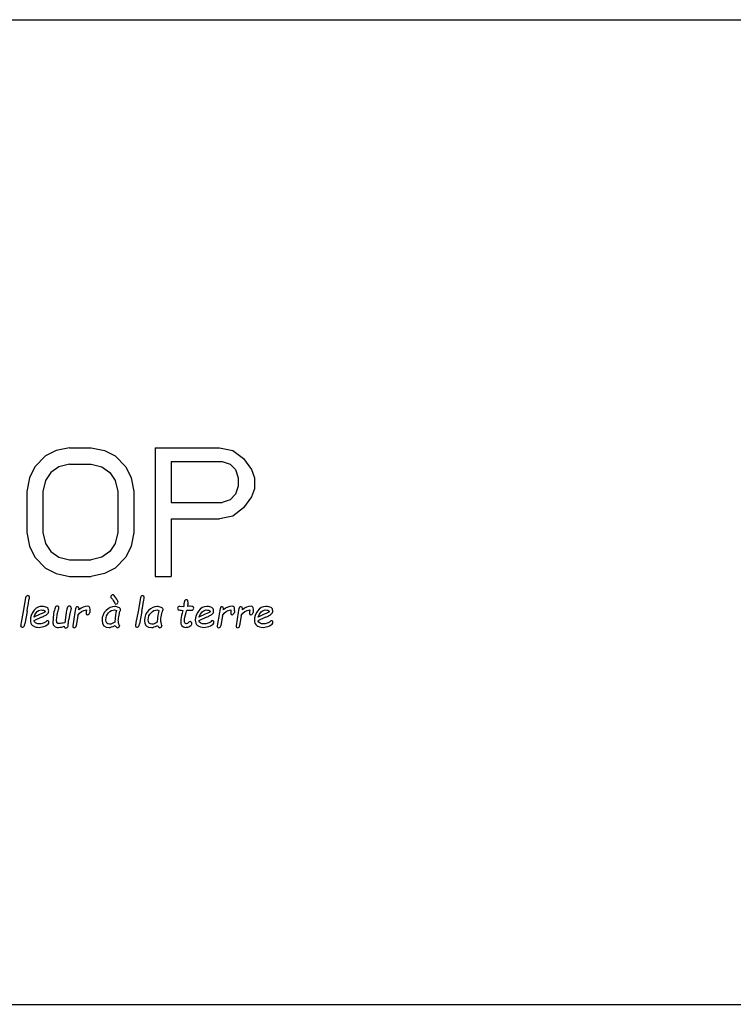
# Model space of a CAD drawing. Header units: millimetres. Extents: x 0 to 297, y 0 to 210.
# Tile 308 of 455: x 150 to 159, y 148 to 161. Entities that reach past the tile are written whole.
import ezdxf

# ---------------------------------------------------------------- set-up
doc = ezdxf.new("R2010")
doc.units = ezdxf.units.MM
doc.header["$LTSCALE"] = 16.335
doc.layers.get('0').update_dxf_attribs({"linetype": 'CONTINUOUS'})
doc.layers.add('08_SURFACES', color=7, linetype='CONTINUOUS')
doc.layers.add('AXES_REF', color=7, linetype='CONTINUOUS')

msp = doc.modelspace()

# ---------------------------------------------------------------- linework, layer by layer
at = {"color": 7, "linetype": 'Continuous'}
msp.add_line((149.55, 161.41), (159.63, 161.41), dxfattribs=at)
at = {"layer": '08_SURFACES', "color": 7, "linetype": 'Continuous'}
for p, q in [((150.351, 155.586), (150.169, 155.549)), ((150.351, 155.586), (150.643, 155.586)), ((150.643, 155.586), (150.825, 155.549)), ((151.518, 155.586), (152.393, 155.586)), ((151.518, 155.586), (151.518, 153.836)), ((152.393, 155.586), (152.575, 155.549)), ((150.023, 155.475), (149.877, 155.326)), ((150.169, 155.549), (150.023, 155.475)), ((150.825, 155.549), (150.971, 155.475)), ((150.971, 155.475), (151.117, 155.326)), ((152.575, 155.549), (152.721, 155.438)), ((152.721, 155.438), (152.83, 155.289)), ((149.877, 155.326), (149.804, 155.177)), ((150.205, 155.326), (150.096, 155.251)), ((150.351, 155.363), (150.205, 155.326)), ((150.351, 155.363), (150.643, 155.363)), ((150.643, 155.363), (150.789, 155.326)), ((150.789, 155.326), (150.898, 155.251)), ((151.117, 155.326), (151.19, 155.177)), ((151.736, 155.4), (152.429, 155.4)), ((151.736, 155.4), (151.736, 154.842)), ((152.429, 155.4), (152.539, 155.363)), ((152.539, 155.363), (152.611, 155.289)), ((152.611, 155.289), (152.648, 155.177)), ((152.83, 155.289), (152.867, 155.177)), ((149.804, 155.177), (149.768, 154.991)), ((150.096, 155.251), (150.023, 155.14)), ((150.898, 155.251), (150.971, 155.14)), ((151.19, 155.177), (151.226, 154.991)), ((152.648, 155.177), (152.648, 155.065)), ((152.867, 155.177), (152.867, 155.028)), ((150.023, 155.14), (149.986, 154.991)), ((150.971, 155.14), (151.007, 154.991)), ((152.648, 155.065), (152.611, 154.953)), ((152.867, 155.028), (152.83, 154.916)), ((149.768, 154.991), (149.768, 154.432)), ((149.986, 154.991), (149.986, 154.432)), ((151.007, 154.991), (151.007, 154.432)), ((151.226, 154.991), (151.226, 154.432)), ((152.611, 154.953), (152.539, 154.879)), ((152.83, 154.916), (152.721, 154.767)), ((151.736, 154.842), (152.429, 154.842)), ((152.539, 154.879), (152.429, 154.842)), ((152.721, 154.767), (152.575, 154.656)), ((151.736, 154.618), (152.393, 154.618)), ((151.736, 154.618), (151.736, 153.836)), ((152.575, 154.656), (152.393, 154.618)), ((149.768, 154.432), (149.804, 154.246)), ((149.986, 154.432), (150.023, 154.283)), ((151.007, 154.432), (150.971, 154.283)), ((151.226, 154.432), (151.19, 154.246)), ((149.804, 154.246), (149.877, 154.097)), ((150.023, 154.283), (150.096, 154.172)), ((150.971, 154.283), (150.898, 154.172)), ((151.19, 154.246), (151.117, 154.097)), ((149.877, 154.097), (150.023, 153.948)), ((150.096, 154.172), (150.205, 154.097)), ((150.205, 154.097), (150.351, 154.06)), ((150.789, 154.097), (150.643, 154.06)), ((150.898, 154.172), (150.789, 154.097)), ((151.117, 154.097), (150.971, 153.948)), ((150.023, 153.948), (150.169, 153.874)), ((150.351, 154.06), (150.643, 154.06)), ((150.971, 153.948), (150.825, 153.874)), ((150.169, 153.874), (150.351, 153.836)), ((150.351, 153.836), (150.643, 153.836)), ((150.825, 153.874), (150.643, 153.836)), ((151.518, 153.836), (151.736, 153.836)), ((149.753, 153.544), (149.721, 153.359)), ((151.316, 153.544), (151.284, 153.359)), ((150.946, 153.509), (150.966, 153.471)), ((151.851, 153.429), (151.905, 153.425)), ((151.914, 153.492), (151.909, 153.46)), ((151.962, 153.456), (151.957, 153.425)), ((149.721, 153.359), (149.692, 153.209)), ((149.772, 153.359), (149.74, 153.188)), ((149.969, 153.28), (149.863, 153.232)), ((149.951, 153.319), (149.866, 153.28)), ((150.3, 153.309), (150.285, 153.205)), ((150.351, 153.306), (150.342, 153.25)), ((150.371, 153.405), (150.351, 153.306)), ((150.423, 153.345), (150.394, 153.163)), ((150.464, 153.305), (150.442, 153.163)), ((150.577, 153.346), (150.576, 153.332)), ((150.58, 153.379), (150.578, 153.358)), ((150.628, 153.365), (150.626, 153.346)), ((151.284, 153.359), (151.255, 153.209)), ((151.335, 153.359), (151.303, 153.188)), ((151.986, 153.377), (152.011, 153.376)), ((152.216, 153.28), (152.109, 153.232)), ((152.197, 153.319), (152.112, 153.28)), ((152.392, 153.345), (152.363, 153.163)), ((152.433, 153.305), (152.411, 153.163)), ((152.546, 153.346), (152.545, 153.332)), ((152.549, 153.379), (152.547, 153.358)), ((152.597, 153.365), (152.595, 153.346)), ((152.648, 153.345), (152.619, 153.163)), ((152.689, 153.305), (152.667, 153.163)), ((152.802, 153.346), (152.801, 153.332)), ((152.805, 153.379), (152.803, 153.358)), ((152.853, 153.365), (152.851, 153.346)), ((153.02, 153.28), (152.913, 153.232)), ((153.002, 153.319), (152.917, 153.28)), ((151.029, 153.165), (151.03, 153.161)), ((151.607, 153.165), (151.608, 153.161))]:
    msp.add_line(p, q, dxfattribs=at)
for points in [[(149.764, 153.568), (149.758, 153.564), (149.755, 153.556), (149.753, 153.544)], [(149.783, 153.573), (149.776, 153.573), (149.769, 153.571), (149.764, 153.568)], [(149.779, 153.403), (149.796, 153.496), (149.805, 153.547), (149.805, 153.554)], [(149.805, 153.554), (149.805, 153.567), (149.798, 153.573), (149.783, 153.573)], [(150.921, 153.577), (150.915, 153.571), (150.912, 153.565), (150.912, 153.558)], [(150.912, 153.558), (150.912, 153.552), (150.914, 153.547), (150.919, 153.542)], [(150.919, 153.542), (150.93, 153.532), (150.939, 153.521), (150.946, 153.509)], [(150.939, 153.585), (150.933, 153.585), (150.926, 153.582), (150.921, 153.577)], [(150.983, 153.544), (150.964, 153.572), (150.949, 153.585), (150.939, 153.585)], [(151.012, 153.486), (151.012, 153.498), (151.002, 153.517), (150.983, 153.544)], [(151.327, 153.568), (151.321, 153.564), (151.318, 153.556), (151.316, 153.544)], [(151.346, 153.573), (151.339, 153.573), (151.332, 153.571), (151.327, 153.568)], [(151.342, 153.403), (151.359, 153.496), (151.368, 153.547), (151.368, 153.554)], [(151.368, 153.554), (151.368, 153.567), (151.36, 153.573), (151.346, 153.573)], [(149.973, 153.426), (149.944, 153.426), (149.918, 153.418), (149.896, 153.401)], [(150.043, 153.41), (150.027, 153.421), (150.003, 153.426), (149.973, 153.426)], [(150.067, 153.367), (150.067, 153.386), (150.059, 153.4), (150.043, 153.41)], [(150.163, 153.425), (150.158, 153.42), (150.152, 153.403), (150.144, 153.374)], [(150.183, 153.432), (150.175, 153.432), (150.168, 153.429), (150.163, 153.425)], [(150.199, 153.426), (150.195, 153.43), (150.19, 153.432), (150.183, 153.432)], [(150.195, 153.368), (150.202, 153.391), (150.206, 153.406), (150.206, 153.411)], [(150.206, 153.411), (150.206, 153.417), (150.204, 153.422), (150.199, 153.426)], [(150.328, 153.422), (150.322, 153.416), (150.316, 153.398), (150.31, 153.368)], [(150.35, 153.43), (150.341, 153.43), (150.334, 153.427), (150.328, 153.422)], [(150.367, 153.423), (150.363, 153.428), (150.357, 153.43), (150.35, 153.43)], [(150.371, 153.405), (150.372, 153.412), (150.371, 153.418), (150.367, 153.423)], [(150.439, 153.415), (150.435, 153.41), (150.429, 153.387), (150.423, 153.345)], [(150.459, 153.423), (150.45, 153.423), (150.443, 153.421), (150.439, 153.415)], [(150.48, 153.394), (150.48, 153.413), (150.473, 153.423), (150.459, 153.423)], [(150.597, 153.429), (150.556, 153.429), (150.516, 153.412), (150.478, 153.38)], [(150.63, 153.388), (150.63, 153.415), (150.619, 153.429), (150.597, 153.429)], [(150.967, 153.426), (150.924, 153.426), (150.884, 153.408), (150.848, 153.372)], [(150.966, 153.471), (150.97, 153.463), (150.975, 153.459), (150.983, 153.459)], [(151.019, 153.413), (151.001, 153.421), (150.984, 153.426), (150.967, 153.426)], [(150.983, 153.459), (150.99, 153.459), (150.997, 153.462), (151.003, 153.468)], [(151.003, 153.468), (151.008, 153.473), (151.012, 153.479), (151.012, 153.486)], [(151.046, 153.383), (151.046, 153.394), (151.037, 153.404), (151.019, 153.413)], [(151.546, 153.426), (151.502, 153.426), (151.462, 153.408), (151.426, 153.372)], [(151.598, 153.413), (151.58, 153.421), (151.562, 153.426), (151.546, 153.426)], [(151.625, 153.383), (151.625, 153.394), (151.616, 153.404), (151.598, 153.413)], [(151.83, 153.421), (151.825, 153.416), (151.822, 153.41), (151.822, 153.402)], [(151.851, 153.429), (151.842, 153.429), (151.835, 153.427), (151.83, 153.421)], [(151.907, 153.44), (151.907, 153.434), (151.906, 153.429), (151.905, 153.425)], [(151.909, 153.46), (151.908, 153.453), (151.908, 153.446), (151.907, 153.44)], [(151.924, 153.51), (151.918, 153.505), (151.915, 153.499), (151.914, 153.492)], [(151.943, 153.518), (151.935, 153.518), (151.929, 153.515), (151.924, 153.51)], [(151.965, 153.482), (151.965, 153.506), (151.958, 153.518), (151.943, 153.518)], [(151.994, 153.429), (151.992, 153.429), (151.98, 153.428), (151.957, 153.425)], [(151.962, 153.456), (151.964, 153.467), (151.965, 153.476), (151.965, 153.482)], [(152.031, 153.424), (152.024, 153.427), (152.012, 153.429), (151.994, 153.429)], [(152.041, 153.404), (152.041, 153.414), (152.038, 153.42), (152.031, 153.424)], [(152.219, 153.426), (152.173, 153.426), (152.136, 153.405), (152.107, 153.364)], [(152.289, 153.41), (152.273, 153.421), (152.25, 153.426), (152.219, 153.426)], [(152.313, 153.367), (152.313, 153.386), (152.305, 153.4), (152.289, 153.41)], [(152.408, 153.415), (152.403, 153.41), (152.398, 153.387), (152.392, 153.345)], [(152.428, 153.423), (152.419, 153.423), (152.412, 153.421), (152.408, 153.415)], [(152.449, 153.394), (152.449, 153.413), (152.442, 153.423), (152.428, 153.423)], [(152.566, 153.429), (152.525, 153.429), (152.485, 153.412), (152.447, 153.38)], [(152.599, 153.388), (152.599, 153.415), (152.588, 153.429), (152.566, 153.429)], [(152.664, 153.415), (152.66, 153.41), (152.654, 153.387), (152.648, 153.345)], [(152.684, 153.423), (152.675, 153.423), (152.668, 153.421), (152.664, 153.415)], [(152.705, 153.394), (152.705, 153.413), (152.698, 153.423), (152.684, 153.423)], [(152.822, 153.429), (152.781, 153.429), (152.741, 153.412), (152.704, 153.38)], [(152.855, 153.388), (152.855, 153.415), (152.844, 153.429), (152.822, 153.429)], [(153.024, 153.426), (152.977, 153.426), (152.94, 153.405), (152.911, 153.364)], [(153.094, 153.41), (153.077, 153.421), (153.054, 153.426), (153.024, 153.426)], [(153.118, 153.367), (153.118, 153.386), (153.11, 153.4), (153.094, 153.41)], [(149.772, 153.359), (149.774, 153.372), (149.776, 153.387), (149.779, 153.403)], [(149.86, 153.364), (149.831, 153.323), (149.817, 153.282), (149.817, 153.239)], [(149.896, 153.401), (149.883, 153.392), (149.871, 153.38), (149.86, 153.364)], [(149.866, 153.28), (149.875, 153.305), (149.885, 153.324), (149.896, 153.34)], [(149.896, 153.34), (149.916, 153.366), (149.939, 153.379), (149.966, 153.379)], [(150.025, 153.358), (150.011, 153.348), (149.987, 153.335), (149.951, 153.319)], [(149.966, 153.379), (149.992, 153.379), (150.012, 153.372), (150.025, 153.358)], [(149.969, 153.28), (149.989, 153.288), (150.005, 153.296), (150.017, 153.302)], [(150.017, 153.302), (150.029, 153.308), (150.041, 153.316), (150.051, 153.327)], [(150.051, 153.327), (150.062, 153.338), (150.067, 153.351), (150.067, 153.367)], [(150.129, 153.286), (150.126, 153.256), (150.125, 153.228), (150.125, 153.203)], [(150.144, 153.374), (150.136, 153.346), (150.131, 153.316), (150.129, 153.286)], [(150.175, 153.229), (150.175, 153.249), (150.177, 153.273), (150.181, 153.3)], [(150.181, 153.3), (150.185, 153.327), (150.19, 153.349), (150.195, 153.368)], [(150.31, 153.368), (150.305, 153.337), (150.301, 153.317), (150.3, 153.309)], [(150.464, 153.305), (150.49, 153.349), (150.528, 153.374), (150.58, 153.379)], [(150.478, 153.38), (150.479, 153.385), (150.48, 153.39), (150.48, 153.394)], [(150.576, 153.332), (150.576, 153.32), (150.582, 153.314), (150.594, 153.314)], [(150.578, 153.358), (150.577, 153.353), (150.577, 153.349), (150.577, 153.346)], [(150.594, 153.314), (150.603, 153.314), (150.611, 153.317), (150.616, 153.325)], [(150.616, 153.325), (150.621, 153.332), (150.625, 153.339), (150.626, 153.346)], [(150.628, 153.365), (150.629, 153.373), (150.63, 153.381), (150.63, 153.388)], [(150.848, 153.372), (150.811, 153.337), (150.793, 153.29), (150.793, 153.233)], [(150.845, 153.243), (150.845, 153.282), (150.858, 153.314), (150.882, 153.34)], [(150.882, 153.34), (150.907, 153.366), (150.935, 153.379), (150.964, 153.379)], [(150.964, 153.379), (150.97, 153.379), (150.979, 153.376), (150.99, 153.37)], [(150.99, 153.37), (150.978, 153.339), (150.97, 153.287), (150.967, 153.214)], [(151.015, 153.238), (151.015, 153.252), (151.018, 153.275), (151.025, 153.307)], [(151.025, 153.307), (151.031, 153.34), (151.036, 153.359), (151.039, 153.366)], [(151.039, 153.366), (151.044, 153.37), (151.046, 153.376), (151.046, 153.383)], [(151.335, 153.359), (151.337, 153.372), (151.339, 153.387), (151.342, 153.403)], [(151.426, 153.372), (151.389, 153.337), (151.371, 153.29), (151.371, 153.233)], [(151.423, 153.243), (151.423, 153.282), (151.436, 153.314), (151.461, 153.34)], [(151.461, 153.34), (151.486, 153.366), (151.513, 153.379), (151.542, 153.379)], [(151.542, 153.379), (151.548, 153.379), (151.557, 153.376), (151.568, 153.37)], [(151.568, 153.37), (151.556, 153.339), (151.548, 153.287), (151.546, 153.214)], [(151.593, 153.238), (151.593, 153.252), (151.597, 153.275), (151.603, 153.307)], [(151.603, 153.307), (151.609, 153.34), (151.614, 153.359), (151.618, 153.366)], [(151.618, 153.366), (151.622, 153.37), (151.625, 153.376), (151.625, 153.383)], [(151.822, 153.402), (151.822, 153.393), (151.825, 153.386), (151.83, 153.381)], [(151.83, 153.381), (151.836, 153.377), (151.857, 153.374), (151.895, 153.372)], [(151.885, 153.337), (151.871, 153.293), (151.864, 153.256), (151.864, 153.225)], [(151.895, 153.372), (151.892, 153.36), (151.888, 153.349), (151.885, 153.337)], [(151.916, 153.235), (151.916, 153.26), (151.924, 153.297), (151.938, 153.345)], [(151.938, 153.345), (151.941, 153.356), (151.944, 153.366), (151.946, 153.374)], [(151.946, 153.374), (151.96, 153.376), (151.973, 153.377), (151.986, 153.377)], [(152.011, 153.376), (152.02, 153.376), (152.027, 153.378), (152.032, 153.384)], [(152.032, 153.384), (152.038, 153.389), (152.041, 153.396), (152.041, 153.404)], [(152.107, 153.364), (152.078, 153.323), (152.063, 153.282), (152.063, 153.239)], [(152.112, 153.28), (152.136, 153.346), (152.169, 153.379), (152.212, 153.379)], [(152.271, 153.358), (152.258, 153.348), (152.233, 153.335), (152.197, 153.319)], [(152.212, 153.379), (152.238, 153.379), (152.258, 153.372), (152.271, 153.358)], [(152.216, 153.28), (152.235, 153.288), (152.251, 153.296), (152.263, 153.302)], [(152.263, 153.302), (152.276, 153.308), (152.287, 153.316), (152.298, 153.327)], [(152.298, 153.327), (152.308, 153.338), (152.313, 153.351), (152.313, 153.367)], [(152.433, 153.305), (152.459, 153.349), (152.497, 153.374), (152.549, 153.379)], [(152.447, 153.38), (152.448, 153.385), (152.449, 153.39), (152.449, 153.394)], [(152.545, 153.332), (152.545, 153.32), (152.551, 153.314), (152.563, 153.314)], [(152.547, 153.358), (152.546, 153.353), (152.546, 153.349), (152.546, 153.346)], [(152.563, 153.314), (152.572, 153.314), (152.58, 153.317), (152.585, 153.325)], [(152.585, 153.325), (152.59, 153.332), (152.594, 153.339), (152.595, 153.346)], [(152.597, 153.365), (152.598, 153.373), (152.599, 153.381), (152.599, 153.388)], [(152.689, 153.305), (152.715, 153.349), (152.753, 153.374), (152.805, 153.379)], [(152.704, 153.38), (152.704, 153.385), (152.705, 153.39), (152.705, 153.394)], [(152.801, 153.332), (152.801, 153.32), (152.807, 153.314), (152.819, 153.314)], [(152.803, 153.358), (152.802, 153.353), (152.802, 153.349), (152.802, 153.346)], [(152.819, 153.314), (152.829, 153.314), (152.836, 153.317), (152.841, 153.325)], [(152.841, 153.325), (152.846, 153.332), (152.85, 153.339), (152.851, 153.346)], [(152.853, 153.365), (152.855, 153.373), (152.855, 153.381), (152.855, 153.388)], [(152.911, 153.364), (152.882, 153.323), (152.868, 153.282), (152.868, 153.239)], [(152.917, 153.28), (152.94, 153.346), (152.974, 153.379), (153.016, 153.379)], [(153.075, 153.358), (153.062, 153.348), (153.038, 153.335), (153.002, 153.319)], [(153.016, 153.379), (153.043, 153.379), (153.063, 153.372), (153.075, 153.358)], [(153.02, 153.28), (153.04, 153.288), (153.056, 153.296), (153.068, 153.302)], [(153.068, 153.302), (153.08, 153.308), (153.091, 153.316), (153.102, 153.327)], [(153.102, 153.327), (153.112, 153.338), (153.118, 153.351), (153.118, 153.367)], [(149.692, 153.209), (149.687, 153.182), (149.685, 153.167), (149.685, 153.163)], [(149.685, 153.163), (149.685, 153.15), (149.692, 153.143), (149.706, 153.143)], [(149.706, 153.143), (149.713, 153.143), (149.718, 153.144), (149.723, 153.147)], [(149.723, 153.147), (149.727, 153.15), (149.73, 153.154), (149.732, 153.158)], [(149.732, 153.158), (149.735, 153.163), (149.737, 153.173), (149.74, 153.188)], [(149.817, 153.239), (149.817, 153.209), (149.827, 153.186), (149.848, 153.168)], [(149.848, 153.168), (149.861, 153.158), (149.877, 153.15), (149.896, 153.146)], [(149.896, 153.199), (149.882, 153.206), (149.871, 153.217), (149.863, 153.232)], [(149.943, 153.189), (149.925, 153.189), (149.909, 153.192), (149.896, 153.199)], [(149.896, 153.146), (149.908, 153.144), (149.921, 153.142), (149.935, 153.142)], [(149.935, 153.142), (149.965, 153.142), (149.995, 153.15), (150.025, 153.164)], [(149.991, 153.197), (149.972, 153.192), (149.956, 153.189), (149.943, 153.189)], [(150.029, 153.219), (150.022, 153.21), (150.009, 153.203), (149.991, 153.197)], [(150.025, 153.164), (150.055, 153.179), (150.07, 153.195), (150.07, 153.213)], [(150.05, 153.232), (150.043, 153.232), (150.036, 153.228), (150.029, 153.219)], [(150.065, 153.226), (150.061, 153.23), (150.056, 153.232), (150.05, 153.232)], [(150.07, 153.213), (150.07, 153.218), (150.068, 153.222), (150.065, 153.226)], [(150.125, 153.203), (150.125, 153.183), (150.131, 153.168), (150.145, 153.157)], [(150.145, 153.157), (150.158, 153.147), (150.176, 153.141), (150.2, 153.141)], [(150.177, 153.203), (150.176, 153.211), (150.175, 153.219), (150.175, 153.229)], [(150.209, 153.194), (150.198, 153.194), (150.187, 153.197), (150.177, 153.203)], [(150.2, 153.141), (150.229, 153.141), (150.255, 153.147), (150.278, 153.158)], [(150.285, 153.205), (150.257, 153.198), (150.232, 153.194), (150.209, 153.194)], [(150.278, 153.158), (150.279, 153.141), (150.286, 153.133), (150.3, 153.133)], [(150.3, 153.133), (150.306, 153.133), (150.312, 153.135), (150.318, 153.139)], [(150.318, 153.139), (150.323, 153.144), (150.326, 153.147), (150.328, 153.151)], [(150.328, 153.151), (150.329, 153.155), (150.331, 153.163), (150.332, 153.176)], [(150.332, 153.176), (150.332, 153.189), (150.336, 153.213), (150.342, 153.25)], [(150.394, 153.163), (150.391, 153.145), (150.397, 153.136), (150.412, 153.136)], [(150.412, 153.136), (150.43, 153.136), (150.44, 153.145), (150.442, 153.163)], [(150.793, 153.233), (150.793, 153.171), (150.825, 153.14), (150.891, 153.14)], [(150.894, 153.185), (150.861, 153.185), (150.845, 153.204), (150.845, 153.243)], [(150.891, 153.14), (150.906, 153.14), (150.933, 153.149), (150.971, 153.167)], [(150.967, 153.214), (150.944, 153.195), (150.92, 153.185), (150.894, 153.185)], [(150.971, 153.167), (150.974, 153.161), (150.979, 153.154), (150.986, 153.147)], [(150.986, 153.147), (150.993, 153.14), (150.998, 153.137), (151.001, 153.137)], [(151.001, 153.137), (151.016, 153.137), (151.026, 153.145), (151.03, 153.161)], [(151.029, 153.165), (151.02, 153.196), (151.015, 153.22), (151.015, 153.238)], [(151.255, 153.209), (151.25, 153.182), (151.247, 153.167), (151.247, 153.163)], [(151.247, 153.163), (151.247, 153.15), (151.255, 153.143), (151.269, 153.143)], [(151.269, 153.143), (151.276, 153.143), (151.281, 153.144), (151.285, 153.147)], [(151.285, 153.147), (151.29, 153.15), (151.293, 153.154), (151.295, 153.158)], [(151.295, 153.158), (151.297, 153.163), (151.3, 153.173), (151.303, 153.188)], [(151.371, 153.233), (151.371, 153.171), (151.404, 153.14), (151.469, 153.14)], [(151.473, 153.185), (151.44, 153.185), (151.423, 153.204), (151.423, 153.243)], [(151.469, 153.14), (151.485, 153.14), (151.511, 153.149), (151.549, 153.167)], [(151.546, 153.214), (151.523, 153.195), (151.498, 153.185), (151.473, 153.185)], [(151.549, 153.167), (151.552, 153.161), (151.557, 153.154), (151.564, 153.147)], [(151.564, 153.147), (151.572, 153.14), (151.576, 153.137), (151.579, 153.137)], [(151.579, 153.137), (151.594, 153.137), (151.604, 153.145), (151.608, 153.161)], [(151.607, 153.165), (151.598, 153.196), (151.593, 153.22), (151.593, 153.238)], [(151.864, 153.225), (151.864, 153.17), (151.887, 153.142), (151.931, 153.142)], [(151.937, 153.19), (151.923, 153.19), (151.916, 153.205), (151.916, 153.235)], [(151.931, 153.142), (151.95, 153.142), (151.969, 153.147), (151.988, 153.158)], [(151.968, 153.203), (151.961, 153.194), (151.951, 153.19), (151.937, 153.19)], [(151.993, 153.221), (151.985, 153.221), (151.977, 153.215), (151.968, 153.203)], [(151.988, 153.158), (152.008, 153.169), (152.017, 153.182), (152.017, 153.197)], [(152.009, 153.214), (152.004, 153.218), (151.998, 153.221), (151.993, 153.221)], [(152.017, 153.197), (152.017, 153.204), (152.014, 153.21), (152.009, 153.214)], [(152.063, 153.239), (152.063, 153.209), (152.074, 153.186), (152.095, 153.168)], [(152.095, 153.168), (152.115, 153.151), (152.144, 153.142), (152.181, 153.142)], [(152.189, 153.189), (152.15, 153.189), (152.124, 153.203), (152.109, 153.232)], [(152.181, 153.142), (152.211, 153.142), (152.241, 153.15), (152.271, 153.164)], [(152.237, 153.197), (152.218, 153.192), (152.203, 153.189), (152.189, 153.189)], [(152.275, 153.219), (152.268, 153.21), (152.256, 153.203), (152.237, 153.197)], [(152.271, 153.164), (152.301, 153.179), (152.317, 153.195), (152.317, 153.213)], [(152.297, 153.232), (152.289, 153.232), (152.282, 153.228), (152.275, 153.219)], [(152.311, 153.226), (152.307, 153.23), (152.302, 153.232), (152.297, 153.232)], [(152.317, 153.213), (152.317, 153.218), (152.314, 153.222), (152.311, 153.226)], [(152.363, 153.163), (152.36, 153.145), (152.366, 153.136), (152.381, 153.136)], [(152.381, 153.136), (152.399, 153.136), (152.409, 153.145), (152.411, 153.163)], [(152.619, 153.163), (152.616, 153.145), (152.622, 153.136), (152.638, 153.136)], [(152.638, 153.136), (152.655, 153.136), (152.665, 153.145), (152.667, 153.163)], [(152.868, 153.239), (152.868, 153.209), (152.878, 153.186), (152.899, 153.168)], [(152.899, 153.168), (152.92, 153.151), (152.949, 153.142), (152.986, 153.142)], [(152.993, 153.189), (152.955, 153.189), (152.928, 153.203), (152.913, 153.232)], [(152.986, 153.142), (153.015, 153.142), (153.045, 153.15), (153.075, 153.164)], [(153.042, 153.197), (153.023, 153.192), (153.007, 153.189), (152.993, 153.189)], [(153.079, 153.219), (153.073, 153.21), (153.06, 153.203), (153.042, 153.197)], [(153.075, 153.164), (153.106, 153.179), (153.121, 153.195), (153.121, 153.213)], [(153.101, 153.232), (153.094, 153.232), (153.087, 153.228), (153.079, 153.219)], [(153.115, 153.226), (153.111, 153.23), (153.107, 153.232), (153.101, 153.232)], [(153.121, 153.213), (153.121, 153.218), (153.119, 153.222), (153.115, 153.226)]]:
    msp.add_open_spline(points, degree=3, dxfattribs=at)
at = {"layer": 'AXES_REF', "color": 7, "linetype": 'Continuous'}
msp.add_line((144.636, 148.012), (173.406, 148.012), dxfattribs=at)

doc.saveas('drawing.dxf')
